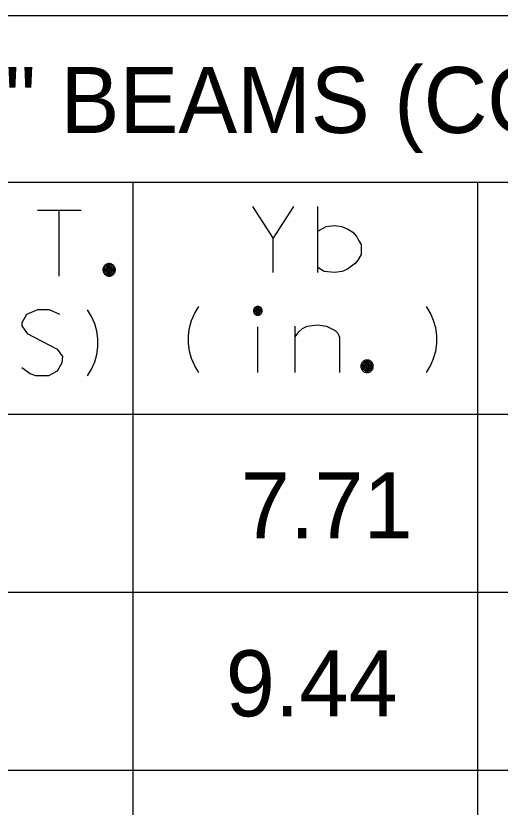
# Model space of a CAD drawing. Extents: x 635698 to 639877, y 296617 to 300175.
# Drawn here: x 639249.54 to 639271.54, y 299928.62 to 299964.57 of the extents above; entities that cross this region are included whole.
import ezdxf

# ---------------------------------------------------------------- set-up
doc = ezdxf.new("R2010")
doc.units = 0
doc.layers.add('1', color=7, linetype='Continuous')
doc.layers.add('3', color=7, linetype='Continuous')

msp = doc.modelspace()

# ---------------------------------------------------------------- linework, layer by layer
at = {"layer": '1'}
for p, q in [((639324.489, 299964.569), (639056.863, 299964.569)), ((639324.443, 299956.999), (639199.996, 299956.999)), ((639254.856, 299956.999), (639254.856, 299833.29)), ((639270.51, 299956.999), (639270.51, 299833.29)), ((639324.474, 299946.456), (639199.998, 299946.456)), ((639324.489, 299938.372), (639199.977, 299938.372)), ((639324.443, 299938.372), (639199.998, 299938.372)), ((639324.458, 299930.287), (639199.956, 299930.287)), ((639324.489, 299930.287), (639199.977, 299930.287))]:
    msp.add_line(p, q, dxfattribs=at)
at = {"layer": '3'}
for points in [[(639250.52, 299955.745), (639252.504, 299955.745)], [(639251.512, 299952.745), (639251.512, 299955.745)], [(639251.512, 299952.745), (639251.512, 299955.745)], [(639260.286, 299955.902), (639261.231, 299954.461), (639262.176, 299955.902)], [(639263.263, 299952.902), (639263.263, 299955.902)], [(639263.263, 299954.791), (639263.641, 299955.004), (639264.019, 299955.051), (639264.349, 299955.004), (639264.657, 299954.862), (639264.846, 299954.744), (639265.035, 299954.532), (639265.129, 299954.343), (639265.223, 299954.177), (639265.223, 299953.728), (639265.082, 299953.468), (639264.964, 299953.327), (639264.609, 299953.067), (639264.373, 299952.949), (639264.019, 299952.902), (639263.546, 299952.949), (639263.263, 299953.138)], [(639261.231, 299952.902), (639261.231, 299954.461)], [(639254.066, 299953.03), (639254.065, 299953.06), (639254.06, 299953.089), (639254.053, 299953.118), (639254.042, 299953.146), (639254.028, 299953.173), (639254.012, 299953.197), (639253.993, 299953.221), (639253.972, 299953.242), (639253.949, 299953.26), (639253.924, 299953.277), (639253.897, 299953.29), (639253.869, 299953.301), (639253.841, 299953.309), (639253.811, 299953.314), (639253.782, 299953.315), (639253.751, 299953.314), (639253.722, 299953.309), (639253.693, 299953.301), (639253.665, 299953.29), (639253.639, 299953.277), (639253.614, 299953.26), (639253.591, 299953.242), (639253.569, 299953.221), (639253.551, 299953.197), (639253.535, 299953.173), (639253.521, 299953.146), (639253.511, 299953.118), (639253.503, 299953.089), (639253.498, 299953.06), (639253.497, 299953.03), (639253.498, 299953), (639253.503, 299952.971), (639253.511, 299952.942), (639253.521, 299952.914), (639253.535, 299952.888), (639253.551, 299952.862), (639253.569, 299952.839), (639253.591, 299952.818), (639253.614, 299952.799), (639253.639, 299952.783), (639253.665, 299952.77), (639253.693, 299952.759), (639253.722, 299952.751), (639253.751, 299952.747), (639253.782, 299952.745), (639253.811, 299952.747), (639253.841, 299952.751), (639253.869, 299952.759), (639253.897, 299952.77), (639253.924, 299952.783), (639253.949, 299952.799), (639253.972, 299952.818), (639253.993, 299952.839), (639254.012, 299952.862), (639254.028, 299952.888), (639254.042, 299952.914), (639254.053, 299952.942), (639254.06, 299952.971), (639254.065, 299953), (639254.066, 299953.03)], [(639254.006, 299953.03), (639254.005, 299953.054), (639254.002, 299953.077), (639253.995, 299953.1), (639253.987, 299953.122), (639253.976, 299953.143), (639253.964, 299953.162), (639253.949, 299953.181), (639253.932, 299953.197), (639253.914, 299953.212), (639253.894, 299953.225), (639253.873, 299953.236), (639253.851, 299953.244), (639253.828, 299953.25), (639253.805, 299953.254), (639253.782, 299953.255), (639253.758, 299953.254), (639253.735, 299953.25), (639253.712, 299953.244), (639253.69, 299953.236), (639253.669, 299953.225), (639253.649, 299953.212), (639253.631, 299953.197), (639253.614, 299953.181), (639253.6, 299953.162), (639253.587, 299953.143), (639253.576, 299953.122), (639253.567, 299953.1), (639253.561, 299953.077), (639253.558, 299953.054), (639253.556, 299953.03), (639253.558, 299953.007), (639253.561, 299952.983), (639253.567, 299952.961), (639253.576, 299952.939), (639253.587, 299952.918), (639253.6, 299952.898), (639253.614, 299952.88), (639253.631, 299952.863), (639253.649, 299952.848), (639253.669, 299952.835), (639253.69, 299952.824), (639253.712, 299952.816), (639253.735, 299952.81), (639253.758, 299952.806), (639253.782, 299952.805), (639253.805, 299952.806), (639253.828, 299952.81), (639253.851, 299952.816), (639253.873, 299952.824), (639253.894, 299952.835), (639253.914, 299952.848), (639253.932, 299952.863), (639253.949, 299952.88), (639253.964, 299952.898), (639253.976, 299952.918), (639253.987, 299952.939), (639253.995, 299952.961), (639254.002, 299952.983), (639254.005, 299953.007), (639254.006, 299953.03)], [(639253.946, 299953.03), (639253.946, 299953.047), (639253.943, 299953.064), (639253.938, 299953.081), (639253.932, 299953.097), (639253.924, 299953.112), (639253.915, 299953.127), (639253.904, 299953.14), (639253.892, 299953.153), (639253.879, 299953.163), (639253.864, 299953.173), (639253.849, 299953.181), (639253.832, 299953.187), (639253.816, 299953.191), (639253.799, 299953.194), (639253.782, 299953.195), (639253.764, 299953.194), (639253.747, 299953.191), (639253.731, 299953.187), (639253.714, 299953.181), (639253.699, 299953.173), (639253.684, 299953.163), (639253.671, 299953.153), (639253.659, 299953.14), (639253.648, 299953.127), (639253.639, 299953.112), (639253.631, 299953.097), (639253.624, 299953.081), (639253.62, 299953.064), (639253.617, 299953.047), (639253.616, 299953.03), (639253.617, 299953.013), (639253.62, 299952.996), (639253.624, 299952.979), (639253.631, 299952.963), (639253.639, 299952.947), (639253.648, 299952.933), (639253.659, 299952.92), (639253.671, 299952.907), (639253.684, 299952.896), (639253.699, 299952.887), (639253.714, 299952.879), (639253.731, 299952.873), (639253.747, 299952.869), (639253.764, 299952.866), (639253.782, 299952.865), (639253.799, 299952.866), (639253.816, 299952.869), (639253.832, 299952.873), (639253.849, 299952.879), (639253.864, 299952.887), (639253.879, 299952.896), (639253.892, 299952.907), (639253.904, 299952.92), (639253.915, 299952.933), (639253.924, 299952.947), (639253.932, 299952.963), (639253.938, 299952.979), (639253.943, 299952.996), (639253.946, 299953.013), (639253.946, 299953.03)], [(639253.886, 299953.03), (639253.886, 299953.041), (639253.884, 299953.052), (639253.881, 299953.062), (639253.877, 299953.073), (639253.872, 299953.082), (639253.866, 299953.092), (639253.86, 299953.1), (639253.852, 299953.108), (639253.843, 299953.115), (639253.834, 299953.121), (639253.824, 299953.126), (639253.814, 299953.13), (639253.803, 299953.133), (639253.792, 299953.134), (639253.782, 299953.135), (639253.771, 299953.134), (639253.76, 299953.133), (639253.749, 299953.13), (639253.739, 299953.126), (639253.729, 299953.121), (639253.72, 299953.115), (639253.711, 299953.108), (639253.704, 299953.1), (639253.697, 299953.092), (639253.69, 299953.082), (639253.686, 299953.073), (639253.682, 299953.062), (639253.679, 299953.052), (639253.677, 299953.041), (639253.676, 299953.03), (639253.677, 299953.019), (639253.679, 299953.008), (639253.682, 299952.998), (639253.686, 299952.987), (639253.69, 299952.977), (639253.697, 299952.968), (639253.704, 299952.96), (639253.711, 299952.952), (639253.72, 299952.945), (639253.729, 299952.939), (639253.739, 299952.934), (639253.749, 299952.93), (639253.76, 299952.927), (639253.771, 299952.926), (639253.782, 299952.925), (639253.792, 299952.926), (639253.803, 299952.927), (639253.814, 299952.93), (639253.824, 299952.934), (639253.834, 299952.939), (639253.843, 299952.945), (639253.852, 299952.952), (639253.86, 299952.96), (639253.866, 299952.968), (639253.872, 299952.977), (639253.877, 299952.987), (639253.881, 299952.998), (639253.884, 299953.008), (639253.886, 299953.019), (639253.886, 299953.03)], [(639253.827, 299953.03), (639253.826, 299953.035), (639253.825, 299953.039), (639253.824, 299953.044), (639253.823, 299953.048), (639253.82, 299953.052), (639253.818, 299953.056), (639253.815, 299953.06), (639253.812, 299953.063), (639253.808, 299953.066), (639253.804, 299953.069), (639253.8, 299953.071), (639253.795, 299953.073), (639253.791, 299953.074), (639253.786, 299953.075), (639253.782, 299953.075), (639253.777, 299953.075), (639253.772, 299953.074), (639253.768, 299953.073), (639253.763, 299953.071), (639253.759, 299953.069), (639253.755, 299953.066), (639253.751, 299953.063), (639253.748, 299953.06), (639253.745, 299953.056), (639253.742, 299953.052), (639253.74, 299953.048), (639253.739, 299953.044), (639253.738, 299953.039), (639253.737, 299953.035), (639253.736, 299953.03), (639253.737, 299953.025), (639253.738, 299953.021), (639253.739, 299953.016), (639253.74, 299953.012), (639253.742, 299953.007), (639253.745, 299953.004), (639253.748, 299953), (639253.751, 299952.996), (639253.755, 299952.993), (639253.759, 299952.991), (639253.763, 299952.989), (639253.768, 299952.987), (639253.772, 299952.986), (639253.777, 299952.985), (639253.782, 299952.985), (639253.786, 299952.985), (639253.791, 299952.986), (639253.795, 299952.987), (639253.8, 299952.989), (639253.804, 299952.991), (639253.808, 299952.993), (639253.812, 299952.996), (639253.815, 299953), (639253.818, 299953.004), (639253.82, 299953.007), (639253.823, 299953.012), (639253.824, 299953.016), (639253.825, 299953.021), (639253.826, 299953.025), (639253.827, 299953.03)], [(639257.857, 299948.364), (639257.668, 299948.672), (639257.526, 299949.002), (639257.432, 299949.333), (639257.385, 299949.687), (639257.385, 299950.042), (639257.432, 299950.396), (639257.526, 299950.726), (639257.668, 299951.057), (639257.857, 299951.364)], [(639260.733, 299951.166), (639260.732, 299951.187), (639260.729, 299951.207), (639260.724, 299951.227), (639260.716, 299951.247), (639260.707, 299951.265), (639260.695, 299951.283), (639260.682, 299951.299), (639260.667, 299951.313), (639260.652, 299951.326), (639260.634, 299951.338), (639260.616, 299951.347), (639260.596, 299951.354), (639260.576, 299951.36), (639260.556, 299951.363), (639260.535, 299951.364), (639260.514, 299951.363), (639260.494, 299951.36), (639260.474, 299951.354), (639260.455, 299951.347), (639260.436, 299951.338), (639260.419, 299951.326), (639260.403, 299951.313), (639260.388, 299951.299), (639260.375, 299951.283), (639260.364, 299951.265), (639260.354, 299951.247), (639260.347, 299951.227), (639260.342, 299951.207), (639260.338, 299951.187), (639260.337, 299951.166), (639260.338, 299951.145), (639260.342, 299951.125), (639260.347, 299951.105), (639260.354, 299951.086), (639260.364, 299951.067), (639260.375, 299951.05), (639260.388, 299951.034), (639260.403, 299951.019), (639260.419, 299951.006), (639260.436, 299950.995), (639260.455, 299950.985), (639260.474, 299950.978), (639260.494, 299950.972), (639260.514, 299950.969), (639260.535, 299950.968), (639260.556, 299950.969), (639260.576, 299950.972), (639260.596, 299950.978), (639260.616, 299950.985), (639260.634, 299950.995), (639260.652, 299951.006), (639260.667, 299951.019), (639260.682, 299951.034), (639260.695, 299951.05), (639260.707, 299951.067), (639260.716, 299951.086), (639260.724, 299951.105), (639260.729, 299951.125), (639260.732, 299951.145), (639260.733, 299951.166)], [(639260.673, 299951.166), (639260.672, 299951.18), (639260.67, 299951.195), (639260.666, 299951.209), (639260.661, 299951.222), (639260.655, 299951.235), (639260.647, 299951.247), (639260.638, 299951.258), (639260.628, 299951.269), (639260.616, 299951.278), (639260.604, 299951.286), (639260.591, 299951.292), (639260.578, 299951.297), (639260.564, 299951.301), (639260.55, 299951.303), (639260.535, 299951.304), (639260.521, 299951.303), (639260.506, 299951.301), (639260.492, 299951.297), (639260.479, 299951.292), (639260.466, 299951.286), (639260.454, 299951.278), (639260.443, 299951.269), (639260.433, 299951.258), (639260.424, 299951.247), (639260.416, 299951.235), (639260.409, 299951.222), (639260.404, 299951.209), (639260.4, 299951.195), (639260.398, 299951.18), (639260.397, 299951.166), (639260.398, 299951.151), (639260.4, 299951.138), (639260.404, 299951.123), (639260.409, 299951.11), (639260.416, 299951.097), (639260.424, 299951.085), (639260.433, 299951.074), (639260.443, 299951.064), (639260.454, 299951.054), (639260.466, 299951.047), (639260.479, 299951.04), (639260.492, 299951.035), (639260.506, 299951.031), (639260.521, 299951.029), (639260.535, 299951.028), (639260.55, 299951.029), (639260.564, 299951.031), (639260.578, 299951.035), (639260.591, 299951.04), (639260.604, 299951.047), (639260.616, 299951.054), (639260.628, 299951.064), (639260.638, 299951.074), (639260.647, 299951.085), (639260.655, 299951.097), (639260.661, 299951.11), (639260.666, 299951.123), (639260.67, 299951.138), (639260.672, 299951.151), (639260.673, 299951.166)], [(639268.189, 299948.364), (639268.378, 299948.672), (639268.52, 299949.002), (639268.615, 299949.333), (639268.662, 299949.687), (639268.662, 299950.042), (639268.615, 299950.396), (639268.52, 299950.726), (639268.378, 299951.057), (639268.189, 299951.364)], [(639251.542, 299951.005), (639251.07, 299951.217), (639250.526, 299951.217), (639250.03, 299951.005), (639249.818, 299950.627), (639249.818, 299950.485), (639250.054, 299950.131), (639251.424, 299949.422), (639251.66, 299949.091), (639251.637, 299948.808), (639251.424, 299948.43), (639251.023, 299948.217), (639250.456, 299948.217), (639250.196, 299948.312), (639249.818, 299948.571)], [(639252.794, 299948.217), (639252.983, 299948.525), (639253.125, 299948.855), (639253.219, 299949.186), (639253.267, 299949.54), (639253.267, 299949.895), (639253.219, 299950.249), (639253.125, 299950.579), (639252.983, 299950.91), (639252.794, 299951.217)], [(639260.613, 299951.166), (639260.613, 299951.174), (639260.611, 299951.182), (639260.609, 299951.19), (639260.606, 299951.198), (639260.603, 299951.205), (639260.598, 299951.212), (639260.593, 299951.218), (639260.587, 299951.224), (639260.581, 299951.229), (639260.574, 299951.234), (639260.567, 299951.237), (639260.559, 299951.24), (639260.551, 299951.242), (639260.543, 299951.244), (639260.535, 299951.244), (639260.527, 299951.244), (639260.519, 299951.242), (639260.511, 299951.24), (639260.503, 299951.237), (639260.496, 299951.234), (639260.489, 299951.229), (639260.483, 299951.224), (639260.477, 299951.218), (639260.472, 299951.212), (639260.468, 299951.205), (639260.464, 299951.198), (639260.461, 299951.19), (639260.459, 299951.182), (639260.458, 299951.174), (639260.457, 299951.166), (639260.458, 299951.158), (639260.459, 299951.15), (639260.461, 299951.142), (639260.464, 299951.134), (639260.468, 299951.127), (639260.472, 299951.12), (639260.477, 299951.114), (639260.483, 299951.108), (639260.489, 299951.103), (639260.496, 299951.098), (639260.503, 299951.095), (639260.511, 299951.092), (639260.519, 299951.09), (639260.527, 299951.089), (639260.535, 299951.088), (639260.543, 299951.089), (639260.551, 299951.09), (639260.559, 299951.092), (639260.567, 299951.095), (639260.574, 299951.098), (639260.581, 299951.103), (639260.587, 299951.108), (639260.593, 299951.114), (639260.598, 299951.12), (639260.603, 299951.127), (639260.606, 299951.134), (639260.609, 299951.142), (639260.611, 299951.15), (639260.613, 299951.158), (639260.613, 299951.166)], [(639260.553, 299951.166), (639260.553, 299951.168), (639260.553, 299951.17), (639260.552, 299951.172), (639260.552, 299951.173), (639260.551, 299951.175), (639260.55, 299951.177), (639260.548, 299951.178), (639260.547, 299951.179), (639260.546, 299951.181), (639260.544, 299951.182), (639260.543, 299951.183), (639260.541, 299951.183), (639260.539, 299951.184), (639260.537, 299951.184), (639260.535, 299951.184), (639260.533, 299951.184), (639260.532, 299951.184), (639260.53, 299951.183), (639260.528, 299951.183), (639260.526, 299951.182), (639260.525, 299951.181), (639260.523, 299951.179), (639260.522, 299951.178), (639260.521, 299951.177), (639260.52, 299951.175), (639260.519, 299951.173), (639260.518, 299951.172), (639260.518, 299951.17), (639260.517, 299951.168), (639260.517, 299951.166), (639260.517, 299951.164), (639260.518, 299951.162), (639260.518, 299951.161), (639260.519, 299951.159), (639260.52, 299951.157), (639260.521, 299951.156), (639260.522, 299951.154), (639260.523, 299951.153), (639260.525, 299951.151), (639260.526, 299951.15), (639260.528, 299951.15), (639260.53, 299951.149), (639260.532, 299951.149), (639260.533, 299951.148), (639260.535, 299951.148), (639260.537, 299951.148), (639260.539, 299951.149), (639260.541, 299951.149), (639260.543, 299951.15), (639260.544, 299951.15), (639260.546, 299951.151), (639260.547, 299951.153), (639260.548, 299951.154), (639260.55, 299951.156), (639260.551, 299951.157), (639260.552, 299951.159), (639260.552, 299951.161), (639260.553, 299951.162), (639260.553, 299951.164), (639260.553, 299951.166)], [(639260.535, 299948.364), (639260.535, 299950.443)], [(639262.236, 299949.994), (639262.401, 299950.207), (639262.567, 299950.372), (639262.78, 299950.467), (639263.252, 299950.537), (639263.654, 299950.467), (639264.055, 299950.278), (639264.174, 299950.159), (639264.244, 299949.97), (639264.244, 299948.364)], [(639262.236, 299948.364), (639262.236, 299950.467)], [(639265.783, 299948.649), (639265.781, 299948.679), (639265.776, 299948.709), (639265.769, 299948.737), (639265.758, 299948.765), (639265.745, 299948.792), (639265.728, 299948.817), (639265.709, 299948.84), (639265.688, 299948.861), (639265.665, 299948.88), (639265.64, 299948.896), (639265.614, 299948.91), (639265.586, 299948.92), (639265.557, 299948.928), (639265.527, 299948.933), (639265.498, 299948.934), (639265.468, 299948.933), (639265.438, 299948.928), (639265.41, 299948.92), (639265.382, 299948.91), (639265.355, 299948.896), (639265.33, 299948.88), (639265.307, 299948.861), (639265.286, 299948.84), (639265.267, 299948.817), (639265.251, 299948.792), (639265.237, 299948.765), (639265.227, 299948.737), (639265.219, 299948.709), (639265.214, 299948.679), (639265.213, 299948.649), (639265.214, 299948.619), (639265.219, 299948.59), (639265.227, 299948.561), (639265.237, 299948.533), (639265.251, 299948.507), (639265.267, 299948.481), (639265.286, 299948.458), (639265.307, 299948.437), (639265.33, 299948.418), (639265.355, 299948.402), (639265.382, 299948.389), (639265.41, 299948.378), (639265.438, 299948.37), (639265.468, 299948.366), (639265.498, 299948.364), (639265.527, 299948.366), (639265.557, 299948.37), (639265.586, 299948.378), (639265.614, 299948.389), (639265.64, 299948.402), (639265.665, 299948.418), (639265.688, 299948.437), (639265.709, 299948.458), (639265.728, 299948.481), (639265.745, 299948.507), (639265.758, 299948.533), (639265.769, 299948.561), (639265.776, 299948.59), (639265.781, 299948.619), (639265.783, 299948.649)], [(639265.723, 299948.649), (639265.722, 299948.673), (639265.718, 299948.696), (639265.712, 299948.719), (639265.703, 299948.741), (639265.693, 299948.762), (639265.68, 299948.781), (639265.665, 299948.8), (639265.648, 299948.816), (639265.63, 299948.831), (639265.61, 299948.844), (639265.589, 299948.855), (639265.567, 299948.863), (639265.544, 299948.869), (639265.521, 299948.873), (639265.498, 299948.874), (639265.474, 299948.873), (639265.451, 299948.869), (639265.428, 299948.863), (639265.406, 299948.855), (639265.385, 299948.844), (639265.366, 299948.831), (639265.347, 299948.816), (639265.33, 299948.8), (639265.316, 299948.781), (639265.303, 299948.762), (639265.292, 299948.741), (639265.284, 299948.719), (639265.278, 299948.696), (639265.274, 299948.673), (639265.273, 299948.649), (639265.274, 299948.626), (639265.278, 299948.602), (639265.284, 299948.58), (639265.292, 299948.558), (639265.303, 299948.537), (639265.316, 299948.517), (639265.33, 299948.499), (639265.347, 299948.482), (639265.366, 299948.467), (639265.385, 299948.454), (639265.406, 299948.443), (639265.428, 299948.435), (639265.451, 299948.429), (639265.474, 299948.425), (639265.498, 299948.424), (639265.521, 299948.425), (639265.544, 299948.429), (639265.567, 299948.435), (639265.589, 299948.443), (639265.61, 299948.454), (639265.63, 299948.467), (639265.648, 299948.482), (639265.665, 299948.499), (639265.68, 299948.517), (639265.693, 299948.537), (639265.703, 299948.558), (639265.712, 299948.58), (639265.718, 299948.602), (639265.722, 299948.626), (639265.723, 299948.649)], [(639265.663, 299948.649), (639265.662, 299948.666), (639265.659, 299948.683), (639265.655, 299948.7), (639265.648, 299948.716), (639265.641, 299948.732), (639265.631, 299948.746), (639265.62, 299948.759), (639265.608, 299948.772), (639265.595, 299948.782), (639265.58, 299948.792), (639265.565, 299948.8), (639265.549, 299948.806), (639265.532, 299948.81), (639265.515, 299948.813), (639265.498, 299948.814), (639265.481, 299948.813), (639265.463, 299948.81), (639265.447, 299948.806), (639265.43, 299948.8), (639265.415, 299948.792), (639265.401, 299948.782), (639265.387, 299948.772), (639265.375, 299948.759), (639265.364, 299948.746), (639265.355, 299948.732), (639265.347, 299948.716), (639265.341, 299948.7), (639265.336, 299948.683), (639265.334, 299948.666), (639265.333, 299948.649), (639265.334, 299948.632), (639265.336, 299948.615), (639265.341, 299948.598), (639265.347, 299948.582), (639265.355, 299948.566), (639265.364, 299948.552), (639265.375, 299948.539), (639265.387, 299948.526), (639265.401, 299948.516), (639265.415, 299948.506), (639265.43, 299948.498), (639265.447, 299948.492), (639265.463, 299948.488), (639265.481, 299948.485), (639265.498, 299948.484), (639265.515, 299948.485), (639265.532, 299948.488), (639265.549, 299948.492), (639265.565, 299948.498), (639265.58, 299948.506), (639265.595, 299948.516), (639265.608, 299948.526), (639265.62, 299948.539), (639265.631, 299948.552), (639265.641, 299948.566), (639265.648, 299948.582), (639265.655, 299948.598), (639265.659, 299948.615), (639265.662, 299948.632), (639265.663, 299948.649)], [(639265.603, 299948.649), (639265.602, 299948.66), (639265.6, 299948.671), (639265.597, 299948.681), (639265.594, 299948.692), (639265.589, 299948.702), (639265.583, 299948.711), (639265.576, 299948.719), (639265.568, 299948.727), (639265.559, 299948.734), (639265.55, 299948.74), (639265.54, 299948.745), (639265.53, 299948.749), (639265.519, 299948.752), (639265.509, 299948.754), (639265.498, 299948.754), (639265.487, 299948.754), (639265.476, 299948.752), (639265.465, 299948.749), (639265.455, 299948.745), (639265.445, 299948.74), (639265.436, 299948.734), (639265.427, 299948.727), (639265.42, 299948.719), (639265.413, 299948.711), (639265.407, 299948.702), (639265.402, 299948.692), (639265.398, 299948.681), (639265.395, 299948.671), (639265.393, 299948.66), (639265.393, 299948.649), (639265.393, 299948.638), (639265.395, 299948.627), (639265.398, 299948.617), (639265.402, 299948.606), (639265.407, 299948.596), (639265.413, 299948.587), (639265.42, 299948.579), (639265.427, 299948.571), (639265.436, 299948.564), (639265.445, 299948.558), (639265.455, 299948.553), (639265.465, 299948.549), (639265.476, 299948.546), (639265.487, 299948.545), (639265.498, 299948.544), (639265.509, 299948.545), (639265.519, 299948.546), (639265.53, 299948.549), (639265.54, 299948.553), (639265.55, 299948.558), (639265.559, 299948.564), (639265.568, 299948.571), (639265.576, 299948.579), (639265.583, 299948.587), (639265.589, 299948.596), (639265.594, 299948.606), (639265.597, 299948.617), (639265.6, 299948.627), (639265.602, 299948.638), (639265.603, 299948.649)], [(639265.543, 299948.649), (639265.542, 299948.654), (639265.542, 299948.658), (639265.541, 299948.663), (639265.539, 299948.667), (639265.537, 299948.672), (639265.534, 299948.676), (639265.531, 299948.679), (639265.528, 299948.683), (639265.524, 299948.685), (639265.52, 299948.688), (639265.516, 299948.69), (639265.512, 299948.692), (639265.507, 299948.693), (639265.503, 299948.694), (639265.498, 299948.694), (639265.493, 299948.694), (639265.488, 299948.693), (639265.484, 299948.692), (639265.479, 299948.69), (639265.475, 299948.688), (639265.471, 299948.685), (639265.468, 299948.683), (639265.464, 299948.679), (639265.461, 299948.676), (639265.459, 299948.672), (639265.456, 299948.667), (639265.455, 299948.663), (639265.454, 299948.658), (639265.453, 299948.654), (639265.453, 299948.649), (639265.453, 299948.644), (639265.454, 299948.64), (639265.455, 299948.635), (639265.456, 299948.631), (639265.459, 299948.626), (639265.461, 299948.623), (639265.464, 299948.619), (639265.468, 299948.615), (639265.471, 299948.613), (639265.475, 299948.61), (639265.479, 299948.608), (639265.484, 299948.606), (639265.488, 299948.605), (639265.493, 299948.605), (639265.498, 299948.604), (639265.503, 299948.605), (639265.507, 299948.605), (639265.512, 299948.606), (639265.516, 299948.608), (639265.52, 299948.61), (639265.524, 299948.613), (639265.528, 299948.615), (639265.531, 299948.619), (639265.534, 299948.623), (639265.537, 299948.626), (639265.539, 299948.631), (639265.541, 299948.635), (639265.542, 299948.64), (639265.542, 299948.644), (639265.543, 299948.649)]]:
    msp.add_lwpolyline(points, dxfattribs=at)

# ---------------------------------------------------------------- texts
at = {"layer": '1'}
for s, p in [('7.71', (639259.761, 299940.83)), ('9.44', (639259.078, 299932.747))]:
    msp.add_text(s, height=3, dxfattribs=at).set_placement(p)
at = {"layer": '3'}
msp.add_text('BASIC BEAM DATA - 36" BEAMS (COMPOSITE)', height=2.99895, dxfattribs=at).set_placement((639204.689, 299959.246))

doc.saveas('drawing.dxf')
